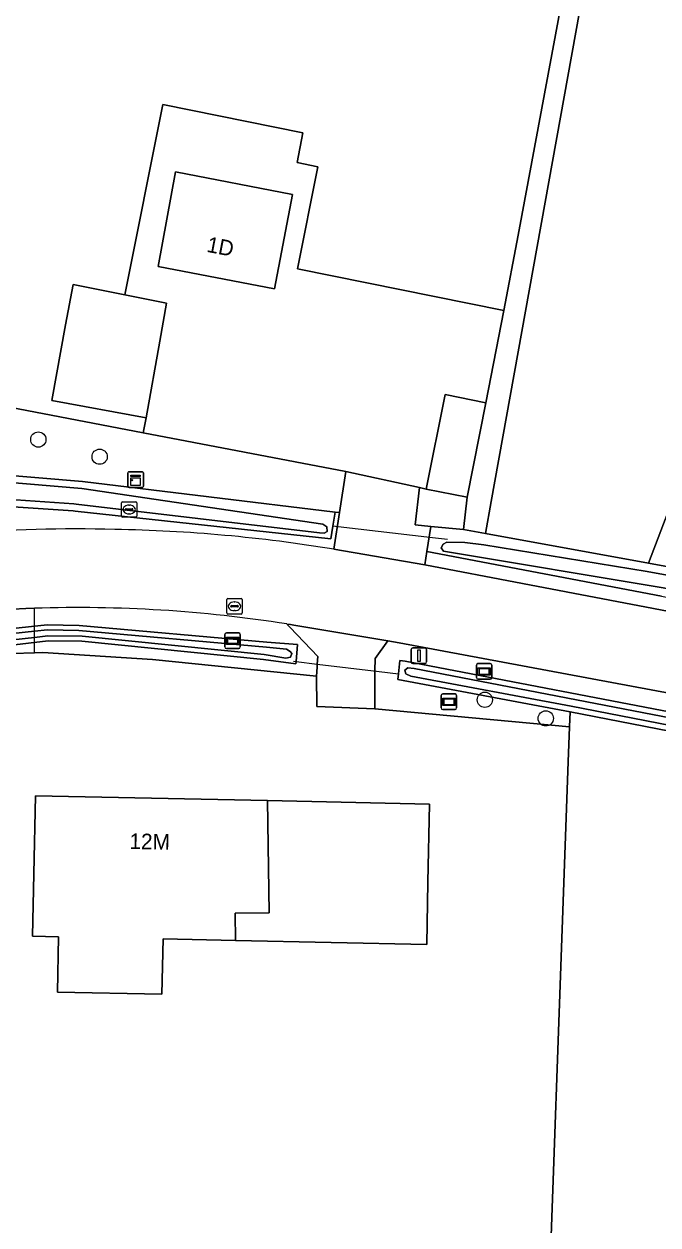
# Model space of a CAD drawing. Extents: x 162879 to 165540, y 384011 to 385181.
# Drawn here: x 164616.8 to 164657.4, y 384581.1 to 384658 of the extents above; entities that cross this region are included whole.
import ezdxf

# ---------------------------------------------------------------- set-up
doc = ezdxf.new("R2010")
doc.units = 0
for name, color, linetype in [('IMGEO_Boom', 7, 'Continuous'), ('IMGEO_Bouwland', 7, 'Continuous'), ('IMGEO_Brandkraan', 7, 'Continuous'), ('IMGEO_Duiker', 7, 'Continuous'), ('IMGEO_Erf', 7, 'Continuous'), ('IMGEO_Grasland_agrarisch', 7, 'Continuous'), ('IMGEO_Groenvoorziening', 7, 'Continuous'), ('IMGEO_Hek', 7, 'Continuous'), ('IMGEO_Kast', 7, 'Continuous'), ('IMGEO_Oever', 7, 'Continuous'), ('IMGEO_Pand', 7, 'Continuous'), ('IMGEO_Pand_nummerreeks', 7, 'Continuous'), ('IMGEO_Rijbaan_lokaal_gesloten', 7, 'Continuous'), ('IMGEO_Rijbaan_lokaal_open', 7, 'Continuous'), ('IMGEO_Rioolput', 7, 'Continuous'), ('IMGEO_Verkeersbordpaal', 7, 'Continuous'), ('IMGEO_Verklikker', 7, 'Continuous'), ('IMGEO_Voetpad_gesloten', 7, 'Continuous'), ('IMGEO_Waterloop', 7, 'Continuous')]:
    doc.layers.add(name, color=color, linetype=linetype)

msp = doc.modelspace()

# ---------------------------------------------------------------- linework, layer by layer
at = {"layer": 'IMGEO_Boom'}
for centre in [(164617.678, 384631.418), (164621.61, 384630.319), (164646.306, 384614.74), (164650.213, 384613.55)]:
    msp.add_circle(centre, 0.489, dxfattribs=at)
at = {"layer": 'IMGEO_Bouwland'}
msp.add_lwpolyline([(164704.34, 384582.884), (164705.212, 384603.802), (164704.293, 384603.945), (164699.302, 384604.72), (164698.349, 384604.868), (164696.24, 384605.195), (164693.705, 384605.589), (164677.363, 384608.975), (164661.324, 384612.106), (164651.774, 384613.97), (164651.739, 384613.001), (164651.658, 384610.771), (164650.079, 384567.275), (164676.326, 384568.556), (164681.473, 384561.414), (164691.481, 384547.526), (164701.77, 384533.246), (164702.816, 384549.427)], close=True, dxfattribs=at)
at = {"layer": 'IMGEO_Brandkraan'}
for p, q in [((164629.756, 384620.308), (164629.756, 384621.16)), ((164629.831, 384621.234), (164630.683, 384621.234)), ((164630.757, 384621.16), (164630.757, 384620.308)), ((164630.015, 384620.728), (164630.015, 384620.74)), ((164630.453, 384620.691), (164630.055, 384620.691)), ((164630.058, 384620.777), (164630.456, 384620.777)), ((164630.267, 384620.454), (164630.242, 384620.454)), ((164630.244, 384621.014), (164630.269, 384621.014)), ((164630.499, 384620.74), (164630.499, 384620.728)), ((164630.683, 384620.234), (164629.831, 384620.234))]:
    msp.add_line(p, q, dxfattribs=at)
for points in [[(164629.756, 384620.308), (164629.756, 384621.16)], [(164629.831, 384621.234), (164630.683, 384621.234)], [(164630.757, 384621.16), (164630.757, 384620.308)], [(164630.683, 384620.234), (164629.831, 384620.234)]]:
    msp.add_lwpolyline(points, dxfattribs=at)
for centre, radius, start, end in [((164629.833, 384621.158), 0.0765, 91.55205, 178.44795), ((164629.833, 384621.158), 0.0765, 91.55205, 178.44795), ((164630.681, 384621.158), 0.0765, 1.55205, 88.44795), ((164630.681, 384621.158), 0.0765, 1.55205, 88.44795), ((164630.055, 384620.737), 0.0403, 85.87752, 175.75265), ((164630.052, 384620.727), 0.0366, 178.93798, 274.71019), ((164630.456, 384620.734), 0.043, 264.86636, 352.45326), ((164630.46, 384620.739), 0.0386, 1.73085, 96.63898), ((164629.833, 384620.31), 0.0765, 181.55205, 268.44795), ((164629.833, 384620.31), 0.0765, 181.55205, 268.44795), ((164630.681, 384620.31), 0.0765, 271.55205, 358.44795), ((164630.681, 384620.31), 0.0765, 271.55205, 358.44795)]:
    msp.add_arc(centre, radius, start, end, dxfattribs=at)
for centre, major_axis, ratio, start_param, end_param in [((164630.243, 384620.734), (-0.387, 0.002), 0.722429, 4.712389, 7.853982), ((164630.268, 384620.734), (-0.39, 0.002), 0.717154, 1.570796, 4.712389)]:
    msp.add_ellipse(centre, major_axis=major_axis, ratio=ratio, start_param=start_param, end_param=end_param, dxfattribs=at)
at = {"layer": 'IMGEO_Duiker'}
for points in [[(164643.917, 384625.016), (164642.954, 384625.128), (164636.902, 384625.83), (164636.559, 384625.87)], [(164634.046, 384617.215), (164634.21, 384617.195), (164635.562, 384617.034), (164639.522, 384616.561), (164640.767, 384616.412)]]:
    msp.add_lwpolyline(points, dxfattribs=at)
at = {"layer": 'IMGEO_Erf'}
msp.add_lwpolyline([(164673.996, 384668.59), (164656.8, 384623.486), (164661.945, 384622.55)], dxfattribs=at)
for points in [[(164647.518, 384639.692), (164634.286, 384642.348), (164635.601, 384648.9), (164634.264, 384649.169), (164634.646, 384651.076), (164625.662, 384652.88), (164623.217, 384640.701), (164625.896, 384640.166), (164625.461, 384637.732), (164624.582, 384632.809), (164624.39, 384631.853), (164637.39, 384629.366), (164642.119, 384628.337), (164642.553, 384628.242), (164643.77, 384634.304), (164646.38, 384633.78)], [(164625.367, 384642.518), (164626.47, 384648.57), (164633.97, 384647.131), (164632.813, 384641.082)], [(164651.658, 384610.771), (164651.739, 384613.001), (164639.247, 384614.159), (164635.534, 384614.317), (164635.521, 384616.26), (164624.996, 384617.328), (164617.957, 384617.773), (164617.433, 384617.755), (164616.042, 384617.706), (164615.132, 384617.675), (164600.142, 384615.586), (164600.236, 384611.866), (164601.359, 384567.373), (164650.079, 384567.275)], [(164618.973, 384599.559), (164617.303, 384599.594), (164617.387, 384603.593), (164617.492, 384608.591), (164632.368, 384608.276), (164642.751, 384608.057), (164642.654, 384603.058), (164642.577, 384599.055), (164630.325, 384599.317), (164625.673, 384599.416), (164625.596, 384595.866), (164618.897, 384596.009)]]:
    msp.add_lwpolyline(points, close=True, dxfattribs=at)
at = {"layer": 'IMGEO_Grasland_agrarisch'}
msp.add_lwpolyline([(164683.124, 384737.94), (164638.657, 384720.127), (164638.275, 384720.751), (164635.097, 384720.043), (164634.821, 384719.219), (164634.597, 384718.549), (164628.36, 384715.81), (164622.752, 384713.935), (164621.151, 384713.191), (164614.048, 384709.888), (164612.519, 384703.008), (164612.073, 384698.7), (164611.158, 384694.5), (164655.817, 384686.393), (164657.057, 384684.788), (164646.715, 384627.443), (164646.338, 384625.391), (164656.8, 384623.486), (164673.996, 384668.59)], dxfattribs=at)
msp.add_lwpolyline([(164655.965, 384684.897), (164630.489, 384689.682), (164614.796, 384692.63), (164604.125, 384635.726), (164624.39, 384631.853), (164624.582, 384632.809), (164618.534, 384633.914), (164619.428, 384638.78), (164619.902, 384641.362), (164623.217, 384640.701), (164625.662, 384652.88), (164634.646, 384651.076), (164634.264, 384649.169), (164635.601, 384648.9), (164634.286, 384642.348), (164647.518, 384639.692), (164648.445, 384644.508)], close=True, dxfattribs=at)
at = {"layer": 'IMGEO_Groenvoorziening'}
for points in [[(164655.965, 384684.897), (164648.445, 384644.508), (164647.518, 384639.692), (164646.38, 384633.78), (164645.163, 384627.718), (164644.933, 384625.647), (164646.338, 384625.391), (164646.715, 384627.443), (164657.057, 384684.788)], [(164620.045, 384626.829), (164619.907, 384626.844), (164612.504, 384627.348), (164607.237, 384626.915), (164602.135, 384625.884), (164602.504, 384624.01)], [(164636.626, 384624.387), (164636.986, 384626.735), (164636.705, 384626.77), (164636.559, 384625.87), (164636.426, 384625.049), (164620.045, 384626.829)], [(164657.639, 384621.376), (164642.593, 384624.243), (164642.455, 384623.395), (164648.731, 384622.194), (164691.159, 384614.088), (164702.624, 384612.041), (164716.129, 384610.338), (164752.337, 384606.295), (164754.521, 384605.916), (164755.541, 384605.932), (164758.618, 384607.284), (164760.32, 384608.3), (164761.331, 384609.016)], [(164617.426, 384620.602), (164616.876, 384620.582), (164616.04, 384620.545), (164616.04, 384620.153)], [(164613.427, 384619.028), (164618.253, 384619.548), (164620.294, 384619.511), (164632.339, 384618.437), (164634.303, 384618.282), (164634.21, 384617.195), (164634.197, 384617.05), (164632.117, 384617.326), (164620.471, 384618.492), (164618.31, 384618.509), (164613.604, 384617.969)], [(164616.042, 384617.706), (164617.433, 384617.755), (164617.957, 384617.773), (164624.996, 384617.328), (164635.521, 384616.26), (164635.552, 384616.841), (164635.562, 384617.034), (164635.588, 384617.525), (164633.825, 384619.378), (164633.612, 384619.597)], [(164686.766, 384609.817), (164640.822, 384618.398), (164640.082, 384618.521), (164639.28, 384617.391), (164639.261, 384616.592), (164639.243, 384615.864), (164639.247, 384614.159), (164651.739, 384613.001), (164651.774, 384613.97), (164640.727, 384616.045), (164640.767, 384616.412), (164640.857, 384617.255), (164641.206, 384617.223), (164660.787, 384613.456)]]:
    msp.add_lwpolyline(points, dxfattribs=at)
for points in [[(164624.39, 384631.853), (164604.125, 384635.726), (164602.605, 384627.62), (164603.212, 384627.919), (164607.345, 384628.895), (164611.57, 384629.481), (164620.515, 384628.737), (164636.705, 384626.77), (164636.986, 384626.735), (164637.39, 384629.366)], [(164645.163, 384627.718), (164642.553, 384628.242), (164642.119, 384628.337), (164641.847, 384625.956), (164642.853, 384625.841), (164644.933, 384625.647)]]:
    msp.add_lwpolyline(points, close=True, dxfattribs=at)
for centre, radius, start, end in [((164619.995, 384533.764), 91.926, 88.38853, 100.96868), ((164621.049, 384530.117), 95.548, 80.61742, 89.082), ((164620.26, 384535.398), 85.252, 80.98917, 91.90488)]:
    msp.add_arc(centre, radius, start, end, dxfattribs=at)
at = {"layer": 'IMGEO_Hek'}
for points in [[(164630.489, 384689.682), (164655.965, 384684.897), (164648.445, 384644.508)], [(164648.445, 384644.508), (164646.38, 384633.78)]]:
    msp.add_lwpolyline(points, dxfattribs=at)
at = {"layer": 'IMGEO_Kast'}
for p, q in [((164623.418, 384628.429), (164623.418, 384629.27)), ((164623.418, 384629.27), (164623.418, 384628.429)), ((164623.493, 384629.354), (164624.334, 384629.354)), ((164624.334, 384629.354), (164623.493, 384629.354)), ((164624.418, 384629.279), (164624.418, 384628.438)), ((164624.418, 384628.438), (164624.418, 384629.279)), ((164624.343, 384628.354), (164623.502, 384628.354)), ((164623.502, 384628.354), (164624.343, 384628.354))]:
    msp.add_line(p, q, dxfattribs=at)
for points in [[(164623.613, 384629.144), (164624.213, 384629.144), (164624.213, 384629.059), (164623.613, 384629.059), (164623.613, 384629.144)], [(164623.613, 384628.969), (164624.213, 384628.969), (164624.213, 384628.48), (164623.613, 384628.48), (164623.613, 384628.969)]]:
    msp.add_lwpolyline(points, dxfattribs=at)
msp.add_circle((164623.697, 384628.818), 0.0377, dxfattribs=at)
for centre, start, end in [((164623.496, 384629.276), 92.4484, 184.28452), ((164623.496, 384629.276), 92.4484, 184.28452), ((164624.34, 384629.276), 2.4484, 94.28452), ((164624.34, 384629.276), 2.4484, 94.28452), ((164623.496, 384628.432), 182.4484, 274.28452), ((164623.496, 384628.432), 182.4484, 274.28452), ((164624.34, 384628.432), 272.4484, 4.28452), ((164624.34, 384628.432), 272.4484, 4.28452)]:
    msp.add_arc(centre, 0.0779, start, end, dxfattribs=at)
at = {"layer": 'IMGEO_Oever'}
for points in [[(164611.57, 384629.481), (164607.345, 384628.895), (164603.212, 384627.919), (164602.605, 384627.62), (164602.474, 384627.555), (164601.857, 384627.051), (164601.916, 384626.805), (164602.135, 384625.884), (164607.237, 384626.915), (164612.504, 384627.348), (164619.907, 384626.844), (164620.045, 384626.829), (164636.426, 384625.049), (164636.559, 384625.87), (164636.705, 384626.77), (164620.515, 384628.737)], [(164635.915, 384625.993), (164636.186, 384625.827), (164636.194, 384625.531), (164636.014, 384625.413), (164635.707, 384625.444), (164620.095, 384627.287), (164619.948, 384627.303), (164612.501, 384627.81), (164607.172, 384627.371), (164602.48, 384626.423), (164602.374, 384626.858), (164602.725, 384627.166), (164602.809, 384627.207), (164603.369, 384627.483), (164607.43, 384628.442), (164611.583, 384629.018), (164620.468, 384628.279)], [(164646.338, 384625.391), (164644.933, 384625.647), (164642.853, 384625.841), (164642.593, 384624.243), (164657.639, 384621.376), (164696.81, 384613.914), (164712.205, 384611.432), (164712.395, 384612.167), (164712.586, 384612.903), (164697.029, 384615.614), (164668.677, 384621.324), (164661.945, 384622.55), (164656.8, 384623.486)], [(164656.704, 384622.956), (164661.848, 384622.02), (164668.576, 384620.795), (164696.93, 384615.084), (164711.448, 384612.554), (164711.739, 384612.472), (164711.799, 384612.302), (164711.676, 384612.144), (164711.377, 384612.111), (164696.903, 384614.445), (164657.74, 384621.905), (164643.652, 384624.27), (164643.505, 384624.48), (164643.643, 384624.708), (164643.866, 384624.838), (164645.029, 384624.815), (164646.241, 384624.666)], [(164620.294, 384619.511), (164618.253, 384619.548), (164613.427, 384619.028), (164602.92, 384617.403), (164597.428, 384616.179), (164578.247, 384610.571), (164578.649, 384608.988), (164578.698, 384608.794), (164582.978, 384610.25), (164597.647, 384614.791), (164600.142, 384615.586), (164610.277, 384617.579), (164613.604, 384617.969), (164618.31, 384618.509), (164620.471, 384618.492), (164632.117, 384617.326), (164634.197, 384617.05), (164634.21, 384617.195), (164634.303, 384618.282), (164632.339, 384618.437)], [(164660.787, 384613.456), (164641.206, 384617.223), (164640.857, 384617.255), (164640.767, 384616.412), (164640.727, 384616.045), (164651.774, 384613.97), (164661.324, 384612.106), (164677.363, 384608.975), (164693.705, 384605.589), (164696.24, 384605.195), (164698.349, 384604.868), (164699.302, 384604.72), (164699.482, 384605.875), (164699.531, 384606.191), (164691.763, 384607.496)], [(164660.718, 384613.096), (164691.698, 384607.135), (164696.222, 384606.281), (164696.522, 384606.107), (164696.653, 384605.74), (164696.296, 384605.557), (164693.77, 384605.95), (164677.435, 384609.334), (164661.394, 384612.466), (164651.843, 384614.33), (164641.565, 384616.26), (164641.236, 384616.407), (164641.17, 384616.643), (164641.359, 384616.797), (164641.775, 384616.74)]]:
    msp.add_lwpolyline(points, close=True, dxfattribs=at)
msp.add_lwpolyline([(164616.042, 384618.982), (164617.433, 384619.132), (164618.268, 384619.222), (164620.277, 384619.186), (164632.312, 384618.113), (164633.594, 384617.983), (164633.823, 384617.842), (164633.937, 384617.7), (164633.848, 384617.472), (164633.546, 384617.417), (164632.155, 384617.649), (164620.489, 384618.817), (164618.293, 384618.835), (164617.433, 384618.736), (164616.042, 384618.576)], dxfattribs=at)
at = {"layer": 'IMGEO_Pand'}
for points in [[(164633.97, 384647.131), (164626.47, 384648.57), (164625.367, 384642.518), (164632.813, 384641.082)], [(164625.461, 384637.732), (164625.896, 384640.166), (164623.217, 384640.701), (164619.902, 384641.362), (164619.428, 384638.78), (164618.534, 384633.914), (164624.582, 384632.809)], [(164645.163, 384627.718), (164646.38, 384633.78), (164643.77, 384634.304), (164642.553, 384628.242)], [(164630.325, 384599.317), (164630.301, 384601.058), (164632.469, 384601.088), (164632.368, 384608.276), (164617.492, 384608.591), (164617.387, 384603.593), (164617.303, 384599.594), (164618.973, 384599.559), (164618.897, 384596.009), (164625.596, 384595.866), (164625.673, 384599.416)], [(164630.325, 384599.317), (164642.577, 384599.055), (164642.654, 384603.058), (164642.751, 384608.057), (164632.368, 384608.276), (164632.469, 384601.088), (164630.301, 384601.058)]]:
    msp.add_lwpolyline(points, close=True, dxfattribs=at)
at = {"layer": 'IMGEO_Rijbaan_lokaal_gesloten'}
for points in [[(164642.455, 384623.395), (164636.626, 384624.387)], [(164633.612, 384619.597), (164633.838, 384619.561), (164634.063, 384619.524), (164640.082, 384618.521), (164640.822, 384618.398), (164686.766, 384609.817), (164697.516, 384607.7), (164708.341, 384606.164), (164751.699, 384601.096), (164752.337, 384606.295), (164716.129, 384610.338), (164702.624, 384612.041), (164691.159, 384614.088), (164648.731, 384622.194), (164642.455, 384623.395)], [(164616.04, 384620.545), (164616.876, 384620.582), (164617.426, 384620.602)]]:
    msp.add_lwpolyline(points, dxfattribs=at)
for centre, radius, start, end in [((164619.995, 384533.764), 91.926, 88.38853, 100.96868), ((164621.049, 384530.117), 95.548, 80.61742, 89.082), ((164620.26, 384535.398), 85.252, 80.98917, 91.90488)]:
    msp.add_arc(centre, radius, start, end, dxfattribs=at)
at = {"layer": 'IMGEO_Rijbaan_lokaal_open'}
for points in [[(164642.119, 384628.337), (164637.39, 384629.366), (164636.986, 384626.735), (164636.626, 384624.387), (164642.455, 384623.395), (164642.593, 384624.243), (164642.853, 384625.841), (164641.847, 384625.956)], [(164639.28, 384617.391), (164640.082, 384618.521), (164634.063, 384619.524), (164633.838, 384619.561), (164633.612, 384619.597), (164633.825, 384619.378), (164635.588, 384617.525), (164635.562, 384617.034), (164635.552, 384616.841), (164635.521, 384616.26), (164635.534, 384614.317), (164639.247, 384614.159), (164639.243, 384615.864), (164639.261, 384616.592)]]:
    msp.add_lwpolyline(points, close=True, dxfattribs=at)
at = {"layer": 'IMGEO_Rioolput'}
for p, q in [((164623.001, 384626.509), (164623.001, 384627.361)), ((164623.076, 384627.435), (164623.928, 384627.435)), ((164624.002, 384627.361), (164624.002, 384626.509)), ((164623.26, 384626.929), (164623.26, 384626.941)), ((164623.698, 384626.892), (164623.3, 384626.892)), ((164623.303, 384626.978), (164623.701, 384626.978)), ((164623.512, 384626.655), (164623.487, 384626.655)), ((164623.489, 384627.215), (164623.514, 384627.215)), ((164623.744, 384626.941), (164623.744, 384626.929)), ((164623.928, 384626.435), (164623.076, 384626.435))]:
    msp.add_line(p, q, dxfattribs=at)
for points in [[(164623.001, 384626.509), (164623.001, 384627.361)], [(164623.076, 384627.435), (164623.928, 384627.435)], [(164624.002, 384627.361), (164624.002, 384626.509)], [(164623.928, 384626.435), (164623.076, 384626.435)]]:
    msp.add_lwpolyline(points, dxfattribs=at)
for centre, radius, start, end in [((164623.078, 384627.359), 0.0765, 91.55205, 178.44795), ((164623.078, 384627.359), 0.0765, 91.55205, 178.44795), ((164623.926, 384627.359), 0.0765, 1.55205, 88.44795), ((164623.926, 384627.359), 0.0765, 1.55205, 88.44795), ((164623.3, 384626.938), 0.0403, 85.87752, 175.75265), ((164623.297, 384626.928), 0.0366, 178.93798, 274.71019), ((164623.701, 384626.935), 0.043, 264.86636, 352.45326), ((164623.705, 384626.94), 0.0386, 1.73085, 96.63898), ((164623.078, 384626.511), 0.0765, 181.55205, 268.44795), ((164623.078, 384626.511), 0.0765, 181.55205, 268.44795), ((164623.926, 384626.511), 0.0765, 271.55205, 358.44795), ((164623.926, 384626.511), 0.0765, 271.55205, 358.44795)]:
    msp.add_arc(centre, radius, start, end, dxfattribs=at)
for centre, major_axis, ratio, start_param, end_param in [((164623.488, 384626.935), (-0.387, 0.002), 0.722429, 4.712389, 7.853982), ((164623.513, 384626.935), (-0.39, 0.002), 0.717154, 1.570796, 4.712389)]:
    msp.add_ellipse(centre, major_axis=major_axis, ratio=ratio, start_param=start_param, end_param=end_param, dxfattribs=at)
at = {"layer": 'IMGEO_Verkeersbordpaal'}
for p, q in [((164641.581, 384617.167), (164641.581, 384617.967)), ((164641.581, 384617.967), (164641.581, 384617.167)), ((164641.681, 384618.067), (164642.471, 384618.067)), ((164642.471, 384618.067), (164641.681, 384618.067)), ((164642.571, 384617.967), (164642.571, 384617.167)), ((164642.571, 384617.167), (164642.571, 384617.967)), ((164642.471, 384617.067), (164641.681, 384617.067)), ((164641.681, 384617.067), (164642.471, 384617.067))]:
    msp.add_line(p, q, dxfattribs=at)
msp.add_lwpolyline([(164642.001, 384617.942), (164642.151, 384617.942), (164642.151, 384617.192), (164642.001, 384617.192), (164642.001, 384617.942)], dxfattribs=at)
for centre, start, end in [((164641.681, 384617.967), 90, 180), ((164641.681, 384617.967), 90, 180), ((164642.471, 384617.967), 0, 90), ((164642.471, 384617.967), 360, 90), ((164641.681, 384617.167), 180, 270), ((164641.681, 384617.167), 180, 270), ((164642.471, 384617.167), 270, 0), ((164642.471, 384617.167), 270, 0)]:
    msp.add_arc(centre, 0.1, start, end, dxfattribs=at)
at = {"layer": 'IMGEO_Verklikker'}
for p, q in [((164629.638, 384618.126), (164629.638, 384618.926)), ((164629.638, 384618.926), (164629.638, 384618.126)), ((164629.738, 384619.026), (164630.528, 384619.026)), ((164630.528, 384619.026), (164629.738, 384619.026)), ((164630.628, 384618.926), (164630.628, 384618.126)), ((164630.628, 384618.126), (164630.628, 384618.926)), ((164630.528, 384618.026), (164629.738, 384618.026)), ((164629.738, 384618.026), (164630.528, 384618.026)), ((164645.766, 384616.159), (164645.766, 384616.959)), ((164645.766, 384616.959), (164645.766, 384616.159)), ((164645.866, 384617.059), (164646.656, 384617.059)), ((164646.656, 384617.059), (164645.866, 384617.059)), ((164646.756, 384616.959), (164646.756, 384616.159)), ((164646.756, 384616.159), (164646.756, 384616.959)), ((164646.656, 384616.059), (164645.866, 384616.059)), ((164645.866, 384616.059), (164646.656, 384616.059)), ((164643.507, 384614.216), (164643.507, 384615.016)), ((164643.507, 384615.016), (164643.507, 384614.216)), ((164643.607, 384615.116), (164644.397, 384615.116)), ((164644.397, 384615.116), (164643.607, 384615.116)), ((164644.497, 384615.016), (164644.497, 384614.216)), ((164644.497, 384614.216), (164644.497, 384615.016)), ((164644.397, 384614.116), (164643.607, 384614.116)), ((164643.607, 384614.116), (164644.397, 384614.116))]:
    msp.add_line(p, q, dxfattribs=at)
for points in [[(164629.739, 384618.758), (164630.527, 384618.758), (164630.527, 384618.294), (164629.739, 384618.294), (164629.739, 384618.758)], [(164629.804, 384618.693), (164629.804, 384618.359), (164630.462, 384618.359), (164630.462, 384618.693), (164629.804, 384618.693)], [(164645.867, 384616.791), (164646.655, 384616.791), (164646.655, 384616.327), (164645.867, 384616.327), (164645.867, 384616.791)], [(164645.932, 384616.726), (164645.932, 384616.392), (164646.59, 384616.392), (164646.59, 384616.726), (164645.932, 384616.726)], [(164643.608, 384614.848), (164644.396, 384614.848), (164644.396, 384614.384), (164643.608, 384614.384), (164643.608, 384614.848)], [(164643.673, 384614.783), (164643.673, 384614.449), (164644.331, 384614.449), (164644.331, 384614.783), (164643.673, 384614.783)]]:
    msp.add_lwpolyline(points, dxfattribs=at)
for centre, start, end in [((164629.738, 384618.926), 90, 180), ((164629.738, 384618.926), 90, 180), ((164630.528, 384618.926), 0, 90), ((164630.528, 384618.926), 360, 90), ((164629.738, 384618.126), 180, 270), ((164629.738, 384618.126), 180, 270), ((164630.528, 384618.126), 270, 0), ((164630.528, 384618.126), 270, 0), ((164645.866, 384616.959), 90, 180), ((164645.866, 384616.959), 90, 180), ((164646.656, 384616.959), 0, 90), ((164646.656, 384616.959), 360, 90), ((164645.866, 384616.159), 180, 270), ((164645.866, 384616.159), 180, 270), ((164646.656, 384616.159), 270, 0), ((164646.656, 384616.159), 270, 0), ((164643.607, 384615.016), 90, 180), ((164643.607, 384615.016), 90, 180), ((164644.397, 384615.016), 0, 90), ((164644.397, 384615.016), 360, 90), ((164643.607, 384614.216), 180, 270), ((164643.607, 384614.216), 180, 270), ((164644.397, 384614.216), 270, 0), ((164644.397, 384614.216), 270, 0)]:
    msp.add_arc(centre, 0.1, start, end, dxfattribs=at)
at = {"layer": 'IMGEO_Voetpad_gesloten'}
msp.add_lwpolyline([(164617.433, 384619.132), (164617.433, 384619.46), (164617.426, 384620.602), (164616.876, 384620.582), (164616.04, 384620.545), (164616.041, 384619.31), (164616.042, 384618.982), (164616.042, 384618.576), (164616.042, 384618.249), (164616.042, 384617.706), (164617.433, 384617.755), (164617.433, 384618.408), (164617.433, 384618.736)], close=True, dxfattribs=at)
at = {"layer": 'IMGEO_Waterloop'}
for points in [[(164635.915, 384625.993), (164620.468, 384628.279), (164611.583, 384629.018), (164607.43, 384628.442), (164603.369, 384627.483), (164602.809, 384627.207), (164602.725, 384627.166), (164602.374, 384626.858), (164602.48, 384626.423), (164607.172, 384627.371), (164612.501, 384627.81), (164619.948, 384627.303), (164620.095, 384627.287), (164635.707, 384625.444), (164636.014, 384625.413), (164636.194, 384625.531), (164636.186, 384625.827)], [(164668.576, 384620.795), (164661.848, 384622.02), (164656.704, 384622.956), (164646.241, 384624.666), (164645.029, 384624.815), (164643.866, 384624.838), (164643.643, 384624.708), (164643.505, 384624.48), (164643.652, 384624.27), (164657.74, 384621.905), (164696.903, 384614.445), (164711.377, 384612.111), (164711.676, 384612.144), (164711.799, 384612.302), (164711.739, 384612.472), (164711.448, 384612.554), (164696.93, 384615.084)], [(164660.718, 384613.096), (164641.775, 384616.74), (164641.359, 384616.797), (164641.17, 384616.643), (164641.236, 384616.407), (164641.565, 384616.26), (164651.843, 384614.33), (164661.394, 384612.466), (164677.435, 384609.334), (164693.77, 384605.95), (164696.296, 384605.557), (164696.653, 384605.74), (164696.522, 384606.107), (164696.222, 384606.281), (164691.698, 384607.135)]]:
    msp.add_lwpolyline(points, close=True, dxfattribs=at)
msp.add_lwpolyline([(164616.042, 384618.576), (164617.433, 384618.736), (164618.293, 384618.835), (164620.489, 384618.817), (164632.155, 384617.649), (164633.546, 384617.417), (164633.848, 384617.472), (164633.937, 384617.7), (164633.823, 384617.842), (164633.594, 384617.983), (164632.312, 384618.113), (164620.277, 384619.186), (164618.268, 384619.222), (164617.433, 384619.132), (164616.042, 384618.982)], dxfattribs=at)

# ---------------------------------------------------------------- texts
at = {"layer": 'IMGEO_Pand_nummerreeks'}
for s, rotation, p in [('1D', 349.08515, (164628.425, 384643.456)), ('12M', 358.78889, (164623.508, 384605.183))]:
    msp.add_text(s, height=1, rotation=rotation, dxfattribs=at).set_placement(p)

doc.saveas('drawing.dxf')
